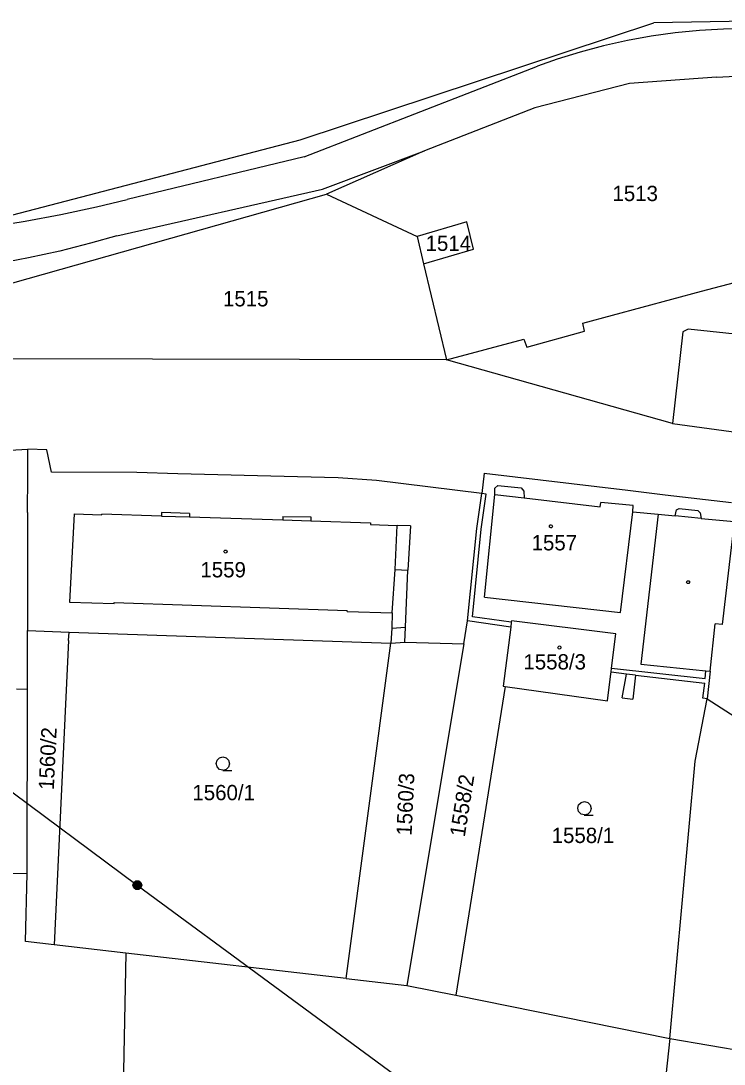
# Model space of a CAD drawing. Extents: x -806774 to -803680, y -1151731 to -1150053.
# Drawn here: x -805509.9 to -805431.7, y -1150600.2 to -1150484.2 of the extents above; entities that cross this region are included whole.
import ezdxf

# ---------------------------------------------------------------- set-up
doc = ezdxf.new("R2010")
doc.units = 0
for name, color, linetype in [('1', 7, 'Continuous'), ('12', 7, 'Continuous'), ('2', 7, 'Continuous'), ('3', 7, 'Continuous'), ('4', 7, 'Continuous'), ('5', 7, 'Continuous'), ('6', 7, 'Continuous')]:
    doc.layers.add(name, color=color, linetype=linetype)

msp = doc.modelspace()

# ---------------------------------------------------------------- linework, layer by layer
at = {"layer": '1'}
for p, q in [((-805427.5, -1150484.17), (-805439.48, -1150484.39)), ((-805478.79, -1150497.39), (-805439.48, -1150484.39)), ((-805442.17, -1150491.12), (-805452.7, -1150493.83)), ((-805432.51, -1150490.44), (-805442.17, -1150491.12)), ((-805432.51, -1150490.44), (-805426.65, -1150490.12)), ((-805452.7, -1150493.83), (-805464.98, -1150498.61)), ((-805513.79, -1150506.51), (-805478.79, -1150497.39)), ((-805464.98, -1150498.61), (-805475.87, -1150503.44)), ((-805523.89, -1150516.99), (-805475.87, -1150503.44)), ((-805475.87, -1150503.44), (-805465.77, -1150508.15)), ((-805460.27, -1150506.52), (-805465.77, -1150508.15)), ((-805459.51, -1150509.54), (-805460.27, -1150506.52)), ((-805465.77, -1150508.15), (-805465.08, -1150511.17)), ((-805465.08, -1150511.17), (-805459.51, -1150509.54)), ((-805465.08, -1150511.17), (-805462.51, -1150521.87)), ((-805434.17, -1150514.23), (-805429.79, -1150513.09)), ((-805447.37, -1150517.8), (-805434.17, -1150514.23)), ((-805447.18, -1150518.66), (-805447.37, -1150517.8)), ((-805453.6, -1150520.47), (-805447.18, -1150518.66)), ((-805436.25, -1150518.74), (-805437.39, -1150528.93)), ((-805435.67, -1150518.44), (-805436.25, -1150518.74)), ((-805421.2, -1150520), (-805435.67, -1150518.44)), ((-805462.51, -1150521.87), (-805453.91, -1150519.58)), ((-805453.91, -1150519.58), (-805453.6, -1150520.47)), ((-805462.51, -1150521.87), (-805511.56, -1150521.75)), ((-805437.39, -1150528.93), (-805462.51, -1150521.87)), ((-805437.39, -1150528.93), (-805429.24, -1150530.06)), ((-805531.55, -1150532.9), (-805509.09, -1150531.8)), ((-805506.98, -1150531.87), (-805509.09, -1150531.8)), ((-805509.09, -1150534.77), (-805509.09, -1150531.8)), ((-805506.43, -1150534.35), (-805506.98, -1150531.87)), ((-805509.1, -1150538.82), (-805509.09, -1150534.77)), ((-805496.95, -1150534.39), (-805506.43, -1150534.35)), ((-805492.41, -1150534.52), (-805496.95, -1150534.39)), ((-805479.1, -1150534.87), (-805492.41, -1150534.52)), ((-805474.57, -1150534.98), (-805479.1, -1150534.87)), ((-805470.31, -1150535.26), (-805474.57, -1150534.98)), ((-805458.6, -1150536.72), (-805470.31, -1150535.26)), ((-805458.32, -1150534.47), (-805458.6, -1150536.72)), ((-805458.32, -1150534.47), (-805442.37, -1150536.36)), ((-805442.37, -1150536.36), (-805438.22, -1150536.87)), ((-805459.17, -1150540.62), (-805458.6, -1150536.72)), ((-805438.22, -1150536.87), (-805430.82, -1150537.74)), ((-805509.1, -1150538.82), (-805509.12, -1150551.97)), ((-805460.18, -1150550.87), (-805459.17, -1150540.62)), ((-805430.6, -1150540.49), (-805431.86, -1150551.3)), ((-805460.61, -1150553.45), (-805460.18, -1150550.87)), ((-805455.39, -1150551.57), (-805460.18, -1150550.87)), ((-805455.32, -1150551.04), (-805455.39, -1150551.57)), ((-805455.3, -1150550.87), (-805455.32, -1150551.04)), ((-805443.69, -1150552.31), (-805455.3, -1150550.87)), ((-805433.2, -1150556.49), (-805432.65, -1150551.21)), ((-805431.86, -1150551.3), (-805432.65, -1150551.21)), ((-805509.13, -1150558.47), (-805509.12, -1150551.97)), ((-805509.12, -1150551.97), (-805504.5, -1150552.13)), ((-805504.54, -1150553.06), (-805504.5, -1150552.13)), ((-805504.5, -1150552.13), (-805468.7, -1150553.35)), ((-805455.39, -1150551.57), (-805456.22, -1150558.16)), ((-805444.17, -1150556.16), (-805443.69, -1150552.31)), ((-805504.54, -1150553.06), (-805506.16, -1150586.91)), ((-805473.68, -1150590.65), (-805468.7, -1150553.35)), ((-805468.7, -1150553.35), (-805467.17, -1150553.25)), ((-805467.17, -1150553.25), (-805460.61, -1150553.45)), ((-805460.61, -1150553.45), (-805466.95, -1150591.42)), ((-805444.62, -1150559.77), (-805444.24, -1150556.76)), ((-805444.24, -1150556.76), (-805444.22, -1150556.58)), ((-805444.22, -1150556.58), (-805444.17, -1150556.16)), ((-805442.51, -1150556.81), (-805444.22, -1150556.58)), ((-805442.99, -1150559.46), (-805442.51, -1150556.81)), ((-805441.51, -1150556.92), (-805441.79, -1150559.61)), ((-805441.51, -1150556.92), (-805433.8, -1150557.81)), ((-805433.2, -1150556.49), (-805433.55, -1150559.55)), ((-805510.34, -1150558.45), (-805509.13, -1150558.47)), ((-805509.15, -1150578.97), (-805509.13, -1150558.47)), ((-805455.99, -1150558.2), (-805461.49, -1150592.52)), ((-805456.22, -1150558.16), (-805455.99, -1150558.2)), ((-805455.99, -1150558.2), (-805444.62, -1150559.77)), ((-805434.03, -1150559.5), (-805433.8, -1150557.81)), ((-805442.99, -1150559.46), (-805441.79, -1150559.61)), ((-805434.86, -1150566.49), (-805433.55, -1150559.55)), ((-805433.55, -1150559.55), (-805434.03, -1150559.5)), ((-805433.55, -1150559.55), (-805430.41, -1150561.57)), ((-805437.68, -1150597.31), (-805434.86, -1150566.49)), ((-805509.15, -1150578.97), (-805532.07, -1150579.27)), ((-805509.35, -1150586.54), (-805509.15, -1150578.97)), ((-805506.16, -1150586.91), (-805509.35, -1150586.54)), ((-805498.17, -1150587.83), (-805506.16, -1150586.91)), ((-805498.17, -1150587.83), (-805498.93, -1150623.15)), ((-805473.68, -1150590.65), (-805498.17, -1150587.83)), ((-805473.68, -1150590.65), (-805466.95, -1150591.42)), ((-805466.95, -1150591.42), (-805461.49, -1150592.52)), ((-805461.49, -1150592.52), (-805437.68, -1150597.31)), ((-805437.68, -1150597.31), (-805443.12, -1150647.75)), ((-805437.68, -1150597.31), (-805425.71, -1150599.38))]:
    msp.add_line(p, q, dxfattribs=at)
at = {"layer": '12'}
for p, q in [((-805458.29, -1150548.25), (-805457.14, -1150536.84)), ((-805457.14, -1150536.84), (-805453.89, -1150537.22)), ((-805453.89, -1150537.22), (-805445.44, -1150538.21)), ((-805445.44, -1150538.21), (-805445.38, -1150537.71)), ((-805441.78, -1150538.07), (-805445.38, -1150537.71)), ((-805441.79, -1150538.76), (-805441.78, -1150538.07)), ((-805503.94, -1150539), (-805504.43, -1150548.79)), ((-805503.94, -1150539), (-805500.84, -1150539.11)), ((-805494.21, -1150539.23), (-805500.84, -1150539.01)), ((-805500.84, -1150539.11), (-805500.84, -1150539.01)), ((-805494.21, -1150539.23), (-805491.11, -1150539.33)), ((-805491.11, -1150539.33), (-805480.73, -1150539.67)), ((-805480.73, -1150539.67), (-805477.6, -1150539.77)), ((-805477.6, -1150539.77), (-805470.98, -1150539.99)), ((-805443.17, -1150549.97), (-805441.79, -1150538.76)), ((-805470.98, -1150539.99), (-805470.97, -1150540.17)), ((-805470.97, -1150540.17), (-805468, -1150540.27)), ((-805468.22, -1150545.16), (-805468, -1150540.27)), ((-805468.57, -1150550.01), (-805468.22, -1150545.16)), ((-805504.43, -1150548.79), (-805499.48, -1150548.96)), ((-805499.48, -1150548.86), (-805473.58, -1150549.74)), ((-805499.48, -1150548.96), (-805499.48, -1150548.86)), ((-805458.29, -1150548.25), (-805443.17, -1150549.97)), ((-805473.58, -1150549.84), (-805473.58, -1150549.74)), ((-805473.58, -1150549.84), (-805468.57, -1150550.01)), ((-805455.32, -1150551.04), (-805455.39, -1150551.57)), ((-805455.3, -1150550.87), (-805455.32, -1150551.04)), ((-805443.69, -1150552.31), (-805455.3, -1150550.87)), ((-805455.39, -1150551.57), (-805456.22, -1150558.16)), ((-805444.17, -1150556.16), (-805443.69, -1150552.31)), ((-805444.62, -1150559.77), (-805444.24, -1150556.76)), ((-805444.24, -1150556.76), (-805444.22, -1150556.58)), ((-805444.22, -1150556.58), (-805444.17, -1150556.16)), ((-805456.22, -1150558.16), (-805455.99, -1150558.2)), ((-805455.99, -1150558.2), (-805444.62, -1150559.77))]:
    msp.add_line(p, q, dxfattribs=at)
at = {"layer": '3'}
for points in [[(-805487.39, -1150567.5), (-805487.77, -1150567.4), (-805488.04, -1150567.13), (-805488.14, -1150566.76), (-805488.04, -1150566.39), (-805487.77, -1150566.12), (-805487.4, -1150566.02), (-805487.03, -1150566.12), (-805486.76, -1150566.39), (-805486.66, -1150566.77), (-805486.76, -1150567.15), (-805487.03, -1150567.42), (-805487.41, -1150567.52), (-805486.41, -1150567.52)], [(-805447.18, -1150572.47), (-805447.56, -1150572.37), (-805447.83, -1150572.1), (-805447.93, -1150571.73), (-805447.83, -1150571.36), (-805447.56, -1150571.09), (-805447.19, -1150570.99), (-805446.82, -1150571.09), (-805446.55, -1150571.36), (-805446.45, -1150571.74), (-805446.55, -1150572.12), (-805446.82, -1150572.39), (-805447.2, -1150572.49), (-805446.2, -1150572.49)]]:
    msp.add_lwpolyline(points, dxfattribs=at)
at = {"layer": '4'}
for p, q in [((-805478.35, -1150499.28), (-805452.41, -1150489.21)), ((-805478.35, -1150499.28), (-805498.04, -1150504.03)), ((-805476.31, -1150502.87), (-805464.98, -1150498.61)), ((-805499.18, -1150508.06), (-805476.31, -1150502.87)), ((-805457.16, -1150536.13), (-805456.81, -1150535.82)), ((-805457.14, -1150536.84), (-805457.16, -1150536.13)), ((-805456.81, -1150535.82), (-805454.24, -1150536.08)), ((-805454.24, -1150536.08), (-805453.91, -1150536.48)), ((-805458.68, -1150540.69), (-805458.11, -1150536.79)), ((-805458.11, -1150536.79), (-805458.6, -1150536.72)), ((-805458.29, -1150548.25), (-805457.14, -1150536.84)), ((-805457.14, -1150536.84), (-805453.89, -1150537.22)), ((-805453.91, -1150536.48), (-805453.89, -1150537.22)), ((-805453.89, -1150537.22), (-805445.44, -1150538.21)), ((-805445.44, -1150538.21), (-805445.38, -1150537.71)), ((-805441.78, -1150538.07), (-805445.38, -1150537.71)), ((-805441.79, -1150538.76), (-805441.78, -1150538.07)), ((-805437.1, -1150539.21), (-805436.96, -1150538.55)), ((-805436.96, -1150538.55), (-805436.65, -1150538.41)), ((-805436.65, -1150538.41), (-805434.57, -1150538.62)), ((-805434.57, -1150538.62), (-805434.31, -1150538.89)), ((-805503.94, -1150539), (-805504.43, -1150548.79)), ((-805503.94, -1150539), (-805500.84, -1150539.11)), ((-805494.21, -1150539.23), (-805500.84, -1150539.01)), ((-805500.84, -1150539.11), (-805500.84, -1150539.01)), ((-805494.2, -1150538.83), (-805494.21, -1150539.23)), ((-805494.21, -1150539.23), (-805491.11, -1150539.33)), ((-805491.1, -1150538.93), (-805494.2, -1150538.83)), ((-805491.1, -1150538.93), (-805491.11, -1150539.33)), ((-805491.11, -1150539.33), (-805480.73, -1150539.67)), ((-805480.73, -1150539.28), (-805477.6, -1150539.3)), ((-805480.73, -1150539.28), (-805480.73, -1150539.67)), ((-805480.73, -1150539.67), (-805477.6, -1150539.77)), ((-805477.6, -1150539.3), (-805477.6, -1150539.77)), ((-805477.6, -1150539.77), (-805470.98, -1150539.99)), ((-805443.17, -1150549.97), (-805441.79, -1150538.76)), ((-805441.79, -1150538.76), (-805438.99, -1150539.03)), ((-805438.99, -1150539.03), (-805440.91, -1150555.69)), ((-805438.99, -1150539.03), (-805437.1, -1150539.21)), ((-805434.2, -1150539.49), (-805437.1, -1150539.21)), ((-805434.31, -1150538.89), (-805434.2, -1150539.49)), ((-805434.2, -1150539.49), (-805430.52, -1150539.85)), ((-805470.98, -1150539.99), (-805470.97, -1150540.17)), ((-805470.97, -1150540.17), (-805468, -1150540.27)), ((-805468.22, -1150545.16), (-805468, -1150540.27)), ((-805466.52, -1150540.33), (-805468, -1150540.27)), ((-805466.52, -1150540.33), (-805466.84, -1150545.25)), ((-805459.63, -1150550.42), (-805458.68, -1150540.69)), ((-805468.57, -1150550.01), (-805468.22, -1150545.16)), ((-805468.22, -1150545.16), (-805466.84, -1150545.25)), ((-805467.08, -1150551.6), (-805466.84, -1150545.25)), ((-805504.43, -1150548.79), (-805499.48, -1150548.96)), ((-805499.48, -1150548.86), (-805473.58, -1150549.74)), ((-805499.48, -1150548.96), (-805499.48, -1150548.86)), ((-805458.29, -1150548.25), (-805443.17, -1150549.97)), ((-805473.58, -1150549.84), (-805473.58, -1150549.74)), ((-805473.58, -1150549.84), (-805468.57, -1150550.01)), ((-805468.57, -1150550.01), (-805468.62, -1150551.68)), ((-805455.32, -1150551.04), (-805459.63, -1150550.42)), ((-805468.62, -1150551.68), (-805468.7, -1150553.35)), ((-805468.62, -1150551.68), (-805467.08, -1150551.6)), ((-805467.17, -1150553.25), (-805467.08, -1150551.6)), ((-805440.91, -1150555.69), (-805433.7, -1150556.44)), ((-805444.17, -1150556.16), (-805433.78, -1150557.3)), ((-805441.51, -1150556.92), (-805442.51, -1150556.81)), ((-805433.78, -1150557.3), (-805433.7, -1150556.44)), ((-805433.7, -1150556.44), (-805433.2, -1150556.49))]:
    msp.add_line(p, q, dxfattribs=at)
for points in [[(-805414.79, -1150486.62), (-805416.97, -1150486.17), (-805419.46, -1150485.75), (-805421.96, -1150485.43), (-805424.48, -1150485.2), (-805426.7, -1150485.09), (-805429.01, -1150485.04), (-805431.71, -1150485.08), (-805434.4, -1150485.24), (-805437.09, -1150485.5), (-805439.76, -1150485.88), (-805442.41, -1150486.36), (-805445.05, -1150486.94), (-805447.65, -1150487.64), (-805450.23, -1150488.44), (-805452.41, -1150489.21)], [(-805547.02, -1150508.22), (-805543.61, -1150508.45), (-805539.69, -1150508.61), (-805535.77, -1150508.68), (-805531.85, -1150508.64), (-805527.94, -1150508.5), (-805524.03, -1150508.26), (-805520.12, -1150507.92), (-805516.23, -1150507.47), (-805512.84, -1150507), (-805509.39, -1150506.45), (-805505.4, -1150505.71), (-805501.43, -1150504.85), (-805498.04, -1150504.03)], [(-805499.18, -1150508.06), (-805502.1, -1150508.9), (-805505.54, -1150509.77), (-805509.01, -1150510.53), (-805512.5, -1150511.19), (-805516.01, -1150511.73), (-805519.54, -1150512.16), (-805522.56, -1150512.44), (-805525.53, -1150512.65), (-805528.97, -1150512.78), (-805532.41, -1150512.8), (-805535.85, -1150512.73), (-805539.29, -1150512.55), (-805542.72, -1150512.26), (-805545.68, -1150511.92)]]:
    msp.add_lwpolyline(points, dxfattribs=at)
at = {"layer": '5'}
for points in [[(-805450.91, -1150540.21), (-805450.81, -1150540.23), (-805450.76, -1150540.32), (-805450.74, -1150540.38), (-805450.76, -1150540.47), (-805450.84, -1150540.54), (-805450.91, -1150540.55), (-805451, -1150540.52), (-805451.06, -1150540.46), (-805451.08, -1150540.38), (-805451.06, -1150540.29), (-805450.98, -1150540.22)], [(-805487.1, -1150543.01), (-805487, -1150543.03), (-805486.95, -1150543.12), (-805486.93, -1150543.18), (-805486.95, -1150543.27), (-805487.03, -1150543.34), (-805487.1, -1150543.35), (-805487.19, -1150543.32), (-805487.25, -1150543.26), (-805487.27, -1150543.18), (-805487.25, -1150543.09), (-805487.17, -1150543.02)], [(-805435.57, -1150546.42), (-805435.48, -1150546.57), (-805435.57, -1150546.72), (-805435.75, -1150546.72), (-805435.84, -1150546.57), (-805435.75, -1150546.42)], [(-805449.97, -1150553.68), (-805449.87, -1150553.7), (-805449.82, -1150553.79), (-805449.8, -1150553.85), (-805449.82, -1150553.94), (-805449.9, -1150554.01), (-805449.97, -1150554.02), (-805450.06, -1150553.99), (-805450.12, -1150553.93), (-805450.14, -1150553.85), (-805450.12, -1150553.76), (-805450.04, -1150553.69)]]:
    msp.add_lwpolyline(points, close=True, dxfattribs=at)
at = {"layer": '6'}
for p, q in [((-805534.79, -1150552.13), (-805496.91, -1150580.28)), ((-805496.91, -1150580.28), (-805428.82, -1150630.38))]:
    msp.add_line(p, q, dxfattribs=at)
msp.add_lwpolyline([(-805497.06, -1150579.8), (-805496.75, -1150579.8), (-805496.5, -1150579.98), (-805496.4, -1150580.27), (-805496.5, -1150580.56), (-805496.75, -1150580.74), (-805497.06, -1150580.74), (-805497.31, -1150580.56), (-805497.41, -1150580.27), (-805497.31, -1150579.98), (-805497.06, -1150579.8), (-805497.03, -1150579.84), (-805496.79, -1150579.84), (-805496.63, -1150579.92), (-805497.19, -1150579.92), (-805497.27, -1150580), (-805496.55, -1150580), (-805496.55, -1150580.08), (-805497.27, -1150580.08), (-805497.31, -1150580.16), (-805496.51, -1150580.16), (-805496.47, -1150580.24), (-805497.35, -1150580.24), (-805497.35, -1150580.32), (-805496.47, -1150580.32), (-805496.5, -1150580.4), (-805497.31, -1150580.4), (-805497.3, -1150580.48), (-805496.49, -1150580.48), (-805496.54, -1150580.56), (-805497.26, -1150580.56), (-805497.18, -1150580.64), (-805496.62, -1150580.64), (-805496.73, -1150580.72), (-805497.07, -1150580.72)], dxfattribs=at)

# ---------------------------------------------------------------- texts
at = {"layer": '2'}
for s, p in [('1513', (-805444.07, -1150504.21)), ('1514', (-805464.85, -1150509.75)), ('1515', (-805487.38, -1150515.92)), ('1557', (-805453.06, -1150543.05)), ('1559', (-805489.89, -1150546.05)), ('1558/3', (-805453.97, -1150556.29)), ('1560/1', (-805490.78, -1150570.83)), ('1558/1', (-805450.83, -1150575.59))]:
    msp.add_text(s, height=1.7, dxfattribs=at).set_placement(p)
for s, rotation, p in [('1560/2', 87.3188, (-805506.19, -1150569.71)), ('1560/3', 87.3188, (-805466.41, -1150574.8)), ('1558/2', 81.0162, (-805460.5, -1150574.98))]:
    msp.add_text(s, height=1.7, rotation=rotation, dxfattribs=at).set_placement(p)

doc.saveas('drawing.dxf')
